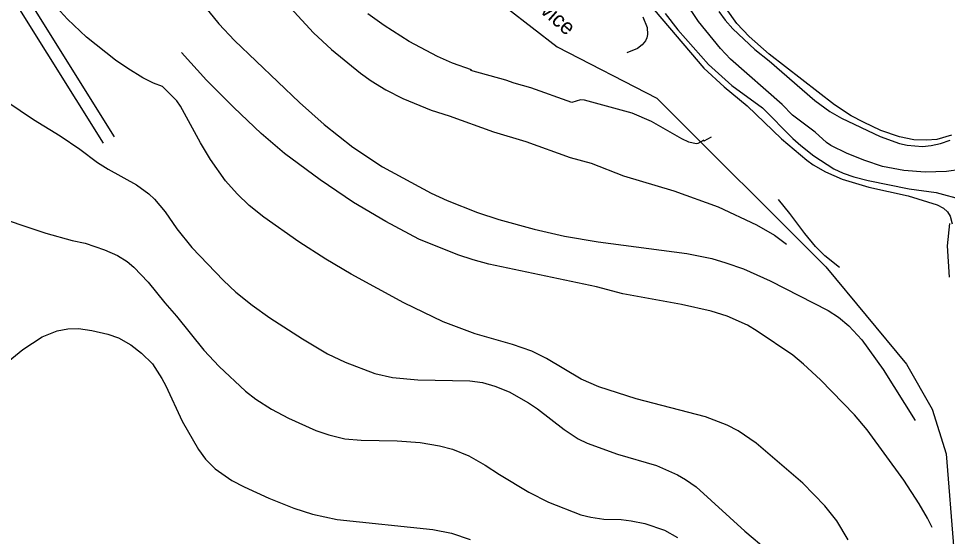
# Model space of a CAD drawing. Extents: x -662620 to -656370, y -1067090 to -1062990.
# Drawn here: x -657733 to -656835, y -1065708 to -1065207 of the extents above; entities that cross this region are included whole.
import ezdxf

# ---------------------------------------------------------------- set-up
doc = ezdxf.new("R2010")
doc.units = 0
for name, color, linetype in [('ELEK__VEDENÍ_VVN_-_NADZEMNÍ', 7, 'Continuous'), ('Ochr__pás__vod__zdroje_II__stupně', 7, 'Continuous'), ('POPIS_SILNICE_II__A_III__TŘÍDY', 7, 'Continuous'), ('VRSTEVNICE_ZDŮRAZNĚNÁ', 7, 'Continuous'), ('VRSTEVNICE_ZÁKLADNÍ', 7, 'Continuous'), ('ZELEZNICNI_TRAT', 7, 'Continuous')]:
    doc.layers.add(name, color=color, linetype=linetype)

msp = doc.modelspace()

# ---------------------------------------------------------------- linework, layer by layer
at = {"layer": 'ELEK__VEDENÍ_VVN_-_NADZEMNÍ'}
for points in [[(-657810.4, -1065049.61), (-657802.52, -1065062.21), (-657640.33, -1065321.27)], [(-657650.53, -1065327.55), (-657812.6, -1065068.54), (-657818.78, -1065058.67)]]:
    msp.add_lwpolyline(points, dxfattribs=at)
at = {"layer": 'Ochr__pás__vod__zdroje_II__stupně'}
msp.add_lwpolyline([(-656832.7, -1065405.26), (-656835.04, -1065426.76), (-656833.17, -1065457.14)], dxfattribs=at)
at = {"layer": 'VRSTEVNICE_ZDŮRAZNĚNÁ'}
for points in [[(-657556.5, -1065094.39), (-657550.04, -1065100.21), (-657541.84, -1065108.9), (-657500.1, -1065158.64), (-657477.52, -1065187.8), (-657447.51, -1065220.68), (-657430.07, -1065236.83), (-657402.05, -1065259.84), (-657391.9, -1065267.13), (-657377.61, -1065275.99), (-657361.17, -1065284.28), (-657333.73, -1065295.72), (-657316.58, -1065301.15), (-657273.7, -1065316.58), (-657242.25, -1065325.73), (-657199.37, -1065341.17), (-657179.36, -1065346.89), (-657147.92, -1065359.04), (-657099.32, -1065373.47), (-657056.44, -1065389.19), (-657019.28, -1065406.35), (-657002.13, -1065416.35), (-656990.55, -1065425.07)], [(-656822.03, -1065353.03), (-656835.75, -1065354.89), (-656856.34, -1065355.61), (-656876.92, -1065354.03), (-656897.5, -1065349.89), (-656914.65, -1065344.31), (-656931.8, -1065337.6), (-656947.53, -1065329.59), (-656951.67, -1065326.73), (-656962.53, -1065316.87), (-656984.69, -1065300.29), (-656994.69, -1065290), (-657044.58, -1065246.12), (-657054.3, -1065235.97), (-657075.59, -1065209.96), (-657088.74, -1065190.23)], [(-657055.87, -1065200.09), (-657049.72, -1065208.67), (-657042.15, -1065216.82), (-657020.99, -1065236.97), (-657007.27, -1065247.98), (-656963.11, -1065286.28), (-656948.38, -1065297), (-656937.24, -1065303.29), (-656899.79, -1065321.02), (-656881.21, -1065327.73), (-656873.77, -1065329.45), (-656858.91, -1065330.59), (-656850.62, -1065329.73), (-656841.47, -1065327.73)], [(-657107.61, -1065201.95), (-657095.32, -1065217.82), (-657065.87, -1065251.26), (-657043.15, -1065271.56), (-657013.7, -1065293.43), (-656984.26, -1065322.87), (-656976.68, -1065329.73), (-656963.96, -1065339.74), (-656944.53, -1065352.17), (-656935.52, -1065356.32), (-656925.23, -1065360.04), (-656911.51, -1065363.61), (-656871.77, -1065371.76), (-656845.76, -1065375.19), (-656819.74, -1065382.33), (-656816.31, -1065384.91), (-656813.74, -1065393.48)], [(-656841.47, -1065327.73), (-656832.32, -1065324.73)], [(-657763.39, -1065395.63), (-657706.21, -1065414.35), (-657681.06, -1065421.5), (-657668.48, -1065424.07), (-657649.61, -1065430.64), (-657637.03, -1065436.22), (-657627.74, -1065441.79), (-657621.31, -1065447.23), (-657607.45, -1065461.95), (-657591.29, -1065481.96), (-657580, -1065494.82), (-657553.56, -1065527.55), (-657538.84, -1065543.28), (-657513.4, -1065567.15), (-657503.39, -1065575.01), (-657488.24, -1065584.73), (-657471.95, -1065593.3), (-657445.5, -1065605.17), (-657432.93, -1065609.6), (-657417.2, -1065613.31), (-657401.48, -1065614.74), (-657366.61, -1065615.31), (-657344.59, -1065617.03), (-657325.73, -1065620.03), (-657313.15, -1065623.32), (-657297.43, -1065629.75), (-657281.7, -1065638.76), (-657267.7, -1065647.9), (-657239.39, -1065664.91), (-657220.53, -1065674.63), (-657189.08, -1065686.78), (-657179.65, -1065689.07), (-657167.07, -1065690.93), (-657150.2, -1065691.5), (-657140.49, -1065692.5), (-657127.34, -1065695.07), (-657108.47, -1065701.79), (-657095.89, -1065708.79)]]:
    msp.add_lwpolyline(points, dxfattribs=at)
at = {"layer": 'VRSTEVNICE_ZÁKLADNÍ'}
for points in [[(-656930.66, -1065710.94), (-656941.81, -1065692.64), (-656953.24, -1065678.06), (-656974.68, -1065656.05), (-657019.71, -1065617.6), (-657037, -1065605.59), (-657047.72, -1065600.02), (-657068.73, -1065592.02), (-657135.63, -1065574.58), (-657171.65, -1065563.14), (-657188.8, -1065555.71), (-657222.24, -1065535.56), (-657236.54, -1065528.55), (-657255.4, -1065521.98), (-657291.42, -1065511.69), (-657322.3, -1065500.25), (-657360.32, -1065481.81), (-657411.2, -1065454.09), (-657435.79, -1065439.65), (-657461.8, -1065422.78), (-657495.53, -1065399.06), (-657509.82, -1065387.77), (-657521.4, -1065376.62), (-657532.55, -1065363.75), (-657547.13, -1065343.31), (-657556.85, -1065327.3), (-657576.15, -1065291.57), (-657579.58, -1065286.43), (-657593.44, -1065272.7), (-657602.16, -1065269.42), (-657612.74, -1065264.27), (-657627.17, -1065255.41), (-657639.04, -1065247.12), (-657667.19, -1065224.96), (-657685.49, -1065207.67), (-657699.64, -1065191.95)], [(-656930.66, -1065710.94), (-656941.81, -1065692.64), (-656953.24, -1065678.06), (-656974.68, -1065656.05), (-657019.71, -1065617.6), (-657037, -1065605.59), (-657047.72, -1065600.02), (-657068.73, -1065592.02), (-657135.63, -1065574.58), (-657171.65, -1065563.14), (-657188.8, -1065555.71), (-657222.24, -1065535.56), (-657236.54, -1065528.55), (-657255.4, -1065521.98), (-657291.42, -1065511.69), (-657322.3, -1065500.25), (-657360.32, -1065481.81), (-657411.2, -1065454.09), (-657435.79, -1065439.65), (-657461.8, -1065422.78), (-657495.53, -1065399.06), (-657509.82, -1065387.77), (-657521.4, -1065376.62), (-657532.55, -1065363.75), (-657547.13, -1065343.31), (-657556.85, -1065327.3), (-657576.15, -1065291.57), (-657579.58, -1065286.43), (-657593.44, -1065272.7), (-657602.16, -1065269.42), (-657612.74, -1065264.27), (-657627.17, -1065255.41), (-657639.04, -1065247.12), (-657667.19, -1065224.96), (-657685.49, -1065207.67), (-657699.64, -1065191.95)], [(-657553.13, -1065194.95), (-657538.98, -1065212.1), (-657524.12, -1065228.11), (-657461.08, -1065288), (-657437.21, -1065309.3), (-657409.49, -1065331.31), (-657380.93, -1065350.22), (-657333.73, -1065375.76), (-657318.29, -1065382.91), (-657289.14, -1065394.48), (-657268.55, -1065401.34), (-657234.25, -1065410.78), (-657205.09, -1065417.5), (-657172.5, -1065422.93), (-657086.74, -1065434.22), (-657062.73, -1065439.08), (-657049.01, -1065443.08), (-657031.86, -1065449.08), (-657006.13, -1065460.52), (-656950.1, -1065489.25), (-656940.09, -1065495.68), (-656930.09, -1065504.11), (-656917.65, -1065517.55), (-656896.93, -1065546.28), (-656866.06, -1065595.59)], [(-657553.13, -1065194.95), (-657538.98, -1065212.1), (-657524.12, -1065228.11), (-657461.08, -1065288), (-657437.21, -1065309.3), (-657409.49, -1065331.31), (-657380.93, -1065350.22), (-657333.73, -1065375.76), (-657318.29, -1065382.91), (-657289.14, -1065394.48), (-657268.55, -1065401.34), (-657234.25, -1065410.78), (-657205.09, -1065417.5), (-657172.5, -1065422.93), (-657086.74, -1065434.22), (-657062.73, -1065439.08), (-657049.01, -1065443.08), (-657031.86, -1065449.08), (-657006.13, -1065460.52), (-656950.1, -1065489.25), (-656940.09, -1065495.68), (-656930.09, -1065504.11), (-656917.65, -1065517.55), (-656896.93, -1065546.28), (-656866.06, -1065595.59)], [(-657123.9, -1065192.09), (-657070.16, -1065254.84), (-657050.72, -1065272.99), (-657028.43, -1065291.29), (-656995.27, -1065323.16), (-656970.68, -1065344.03), (-656964.68, -1065348.32), (-656952.67, -1065355.18), (-656936.66, -1065362.18), (-656910.65, -1065369.9), (-656872.63, -1065378.47), (-656844.61, -1065387.05), (-656838.61, -1065390.34), (-656834.61, -1065393.77), (-656832.18, -1065397.91), (-656830.32, -1065405.49)], [(-657123.9, -1065192.09), (-657070.16, -1065254.84), (-657050.72, -1065272.99), (-657028.43, -1065291.29), (-656995.27, -1065323.16), (-656970.68, -1065344.03), (-656964.68, -1065348.32), (-656952.67, -1065355.18), (-656936.66, -1065362.18), (-656910.65, -1065369.9), (-656872.63, -1065378.47), (-656844.61, -1065387.05), (-656838.61, -1065390.34), (-656834.61, -1065393.77), (-656832.18, -1065397.91), (-656830.32, -1065405.49)], [(-656830.89, -1065319.59), (-656845.19, -1065323.87), (-656855.19, -1065324.73), (-656867.2, -1065324.3), (-656881.21, -1065321.44), (-656899.22, -1065315.16), (-656916.08, -1065307.29), (-656927.8, -1065301), (-656944.1, -1065290.57), (-657007.27, -1065241.26), (-657026.43, -1065224.25), (-657038.29, -1065211.81), (-657048.58, -1065197.24)], [(-656830.89, -1065319.59), (-656845.19, -1065323.87), (-656855.19, -1065324.73), (-656867.2, -1065324.3), (-656881.21, -1065321.44), (-656899.22, -1065315.16), (-656916.08, -1065307.29), (-656927.8, -1065301), (-656944.1, -1065290.57), (-657007.27, -1065241.26), (-657026.43, -1065224.25), (-657038.29, -1065211.81), (-657048.58, -1065197.24)], [(-657063.31, -1065321.61), (-657070.24, -1065325.51), (-657070.45, -1065324.73), (-657076.17, -1065327.88), (-657077.88, -1065328.16), (-657084.74, -1065326.45), (-657091.6, -1065323.16), (-657120.76, -1065306.44), (-657139.63, -1065298.58), (-657185.65, -1065286), (-657189.65, -1065285.71), (-657197.8, -1065288), (-657237.68, -1065274.13), (-657253.69, -1065269.56), (-657261.69, -1065266.56), (-657295.59, -1065257.1), (-657295, -1065256.41), (-657313.15, -1065250.26), (-657327.73, -1065243.55), (-657355.31, -1065229.11), (-657379.47, -1065213.67), (-657395.19, -1065202.38)], [(-657063.31, -1065321.61), (-657070.24, -1065325.51), (-657070.45, -1065324.73), (-657076.17, -1065327.88), (-657077.88, -1065328.16), (-657084.74, -1065326.45), (-657091.6, -1065323.16), (-657120.76, -1065306.44), (-657139.63, -1065298.58), (-657185.65, -1065286), (-657189.65, -1065285.71), (-657197.8, -1065288), (-657237.68, -1065274.13), (-657253.69, -1065269.56), (-657261.69, -1065266.56), (-657295.59, -1065257.1), (-657295, -1065256.41), (-657313.15, -1065250.26), (-657327.73, -1065243.55), (-657355.31, -1065229.11), (-657379.47, -1065213.67), (-657395.19, -1065202.38)], [(-657129.34, -1065205.24), (-657125.19, -1065215.53), (-657124.76, -1065222.39), (-657125.33, -1065225.54), (-657126.76, -1065228.4), (-657130.05, -1065232.54), (-657134.48, -1065235.97), (-657144.63, -1065240.12)], [(-657129.34, -1065205.24), (-657125.19, -1065215.53), (-657124.76, -1065222.39), (-657125.33, -1065225.54), (-657126.76, -1065228.4), (-657130.05, -1065232.54), (-657134.48, -1065235.97), (-657144.63, -1065240.12)], [(-656849.62, -1065699.19), (-656853.98, -1065690.08), (-656862.05, -1065676.06), (-656876.92, -1065653.19), (-656912.51, -1065604.59), (-656924.66, -1065590.3), (-656957.39, -1065556.14), (-656973.83, -1065541.13), (-656984.4, -1065532.56), (-657018.71, -1065509.12), (-657028.14, -1065503.54), (-657047.86, -1065494.82), (-657063.3, -1065489.96), (-657092.03, -1065483.39), (-657148.63, -1065473.24), (-657174.22, -1065466.52), (-657278.27, -1065444.51), (-657293.14, -1065440.36), (-657308, -1065435.36), (-657345.74, -1065420.21), (-657377.75, -1065403.34), (-657408.91, -1065384.91), (-657441.07, -1065363.04), (-657475.52, -1065337.6), (-657498.25, -1065318.16), (-657524.69, -1065293.14), (-657551.13, -1065266.42), (-657575.14, -1065239.97)], [(-656849.62, -1065699.19), (-656853.98, -1065690.08), (-656862.05, -1065676.06), (-656876.92, -1065653.19), (-656912.51, -1065604.59), (-656924.66, -1065590.3), (-656957.39, -1065556.14), (-656973.83, -1065541.13), (-656984.4, -1065532.56), (-657018.71, -1065509.12), (-657028.14, -1065503.54), (-657047.86, -1065494.82), (-657063.3, -1065489.96), (-657092.03, -1065483.39), (-657148.63, -1065473.24), (-657174.22, -1065466.52), (-657278.27, -1065444.51), (-657293.14, -1065440.36), (-657308, -1065435.36), (-657345.74, -1065420.21), (-657377.75, -1065403.34), (-657408.91, -1065384.91), (-657441.07, -1065363.04), (-657475.52, -1065337.6), (-657498.25, -1065318.16), (-657524.69, -1065293.14), (-657551.13, -1065266.42), (-657575.14, -1065239.97)], [(-657743.95, -1065287.28), (-657718.22, -1065304.44), (-657692.49, -1065320.3), (-657673.62, -1065333.16), (-657656.47, -1065346.03), (-657646.18, -1065352.6), (-657618.74, -1065367.75), (-657606.73, -1065376.47), (-657601.3, -1065381.48), (-657590.87, -1065393.91), (-657579.58, -1065410.21), (-657565.28, -1065428.36), (-657534.55, -1065460.38), (-657522.69, -1065471.38), (-657506.97, -1065484.1), (-657489.81, -1065496.25), (-657458.37, -1065516.69), (-657434.07, -1065531.13), (-657416.92, -1065539.27), (-657388.33, -1065550.14), (-657371.18, -1065554), (-657346.88, -1065556.43), (-657296.57, -1065557.14), (-657284.28, -1065558.86), (-657272.27, -1065562.43), (-657258.55, -1065568), (-657239.68, -1065578.44), (-657231.11, -1065584.3), (-657205.38, -1065604.45), (-657191.66, -1065613.46), (-657183.08, -1065617.6), (-657153.92, -1065628.32), (-657116.19, -1065639.04), (-657095.61, -1065648.19), (-657088.03, -1065652.62), (-657077.88, -1065659.77), (-657030.57, -1065702.5), (-656986.26, -1065739.95)], [(-657743.95, -1065287.28), (-657718.22, -1065304.44), (-657692.49, -1065320.3), (-657673.62, -1065333.16), (-657656.47, -1065346.03), (-657646.18, -1065352.6), (-657618.74, -1065367.75), (-657606.73, -1065376.47), (-657601.3, -1065381.48), (-657590.87, -1065393.91), (-657579.58, -1065410.21), (-657565.28, -1065428.36), (-657534.55, -1065460.38), (-657522.69, -1065471.38), (-657506.97, -1065484.1), (-657489.81, -1065496.25), (-657458.37, -1065516.69), (-657434.07, -1065531.13), (-657416.92, -1065539.27), (-657388.33, -1065550.14), (-657371.18, -1065554), (-657346.88, -1065556.43), (-657296.57, -1065557.14), (-657284.28, -1065558.86), (-657272.27, -1065562.43), (-657258.55, -1065568), (-657239.68, -1065578.44), (-657231.11, -1065584.3), (-657205.38, -1065604.45), (-657191.66, -1065613.46), (-657183.08, -1065617.6), (-657153.92, -1065628.32), (-657116.19, -1065639.04), (-657095.61, -1065648.19), (-657088.03, -1065652.62), (-657077.88, -1065659.77), (-657030.57, -1065702.5), (-656986.26, -1065739.95)], [(-656939.32, -1065447.59), (-656953.24, -1065436.51), (-656962.39, -1065427.36), (-656972.68, -1065414.92), (-656987.12, -1065395.34), (-656998.19, -1065381.99)], [(-656939.32, -1065447.59), (-656953.24, -1065436.51), (-656962.39, -1065427.36), (-656972.68, -1065414.92), (-656987.12, -1065395.34), (-656998.19, -1065381.99)], [(-657742.66, -1065538.42), (-657728.65, -1065526.84), (-657709.93, -1065514.83), (-657695.35, -1065508.97), (-657685.06, -1065506.97), (-657674.77, -1065506.54), (-657661.9, -1065508.54), (-657646.47, -1065512.12), (-657636.18, -1065515.83), (-657624.17, -1065522.41), (-657613.88, -1065530.55), (-657603.3, -1065540.99), (-657594.15, -1065555.14), (-657590.44, -1065562), (-657574.57, -1065596.3), (-657558.71, -1065623.75), (-657552.13, -1065632.9), (-657542.7, -1065642.33), (-657526.69, -1065653.48), (-657514.68, -1065659.91), (-657490.67, -1065670.63), (-657466.66, -1065680.35), (-657448.65, -1065686.07), (-657424.64, -1065691.5), (-657332.3, -1065700.93), (-657314.29, -1065704.65), (-657296.28, -1065710.79)], [(-657742.66, -1065538.42), (-657728.65, -1065526.84), (-657709.93, -1065514.83), (-657695.35, -1065508.97), (-657685.06, -1065506.97), (-657674.77, -1065506.54), (-657661.9, -1065508.54), (-657646.47, -1065512.12), (-657636.18, -1065515.83), (-657624.17, -1065522.41), (-657613.88, -1065530.55), (-657603.3, -1065540.99), (-657594.15, -1065555.14), (-657590.44, -1065562), (-657574.57, -1065596.3), (-657558.71, -1065623.75), (-657552.13, -1065632.9), (-657542.7, -1065642.33), (-657526.69, -1065653.48), (-657514.68, -1065659.91), (-657490.67, -1065670.63), (-657466.66, -1065680.35), (-657448.65, -1065686.07), (-657424.64, -1065691.5), (-657332.3, -1065700.93), (-657314.29, -1065704.65), (-657296.28, -1065710.79)]]:
    msp.add_lwpolyline(points, dxfattribs=at)
at = {"layer": 'ZELEZNICNI_TRAT'}
msp.add_lwpolyline([(-657872.38, -1063291.69), (-657828.75, -1063414.86), (-657720.97, -1063804.91), (-657620.89, -1064454.14), (-657561.87, -1064849.33), (-657551.61, -1064885.25), (-657531.08, -1064926.31), (-657284.73, -1065177.79), (-657212.15, -1065234.34), (-657115.62, -1065283.84), (-656952.27, -1065447.19), (-656874.3, -1065541.24), (-656849.55, -1065584.55), (-656835.94, -1065627.87), (-656828.52, -1065720.68), (-656823.57, -1065776.37), (-656803.76, -1065839.48), (-656761.69, -1065901.36), (-656706, -1065957.05), (-656650.31, -1066005.31), (-656571.11, -1066127.83), (-656465.92, -1066292.42), (-656439.93, -1066344.39), (-656370.02, -1066540.15)], dxfattribs=at)

# ---------------------------------------------------------------- texts
at = {"layer": 'POPIS_SILNICE_II__A_III__TŘÍDY'}
msp.add_text('015 Přelouč - Prachovice', height=15, rotation=318.6, dxfattribs=at).set_placement((-657370.74, -1065075.97))

doc.saveas('drawing.dxf')
